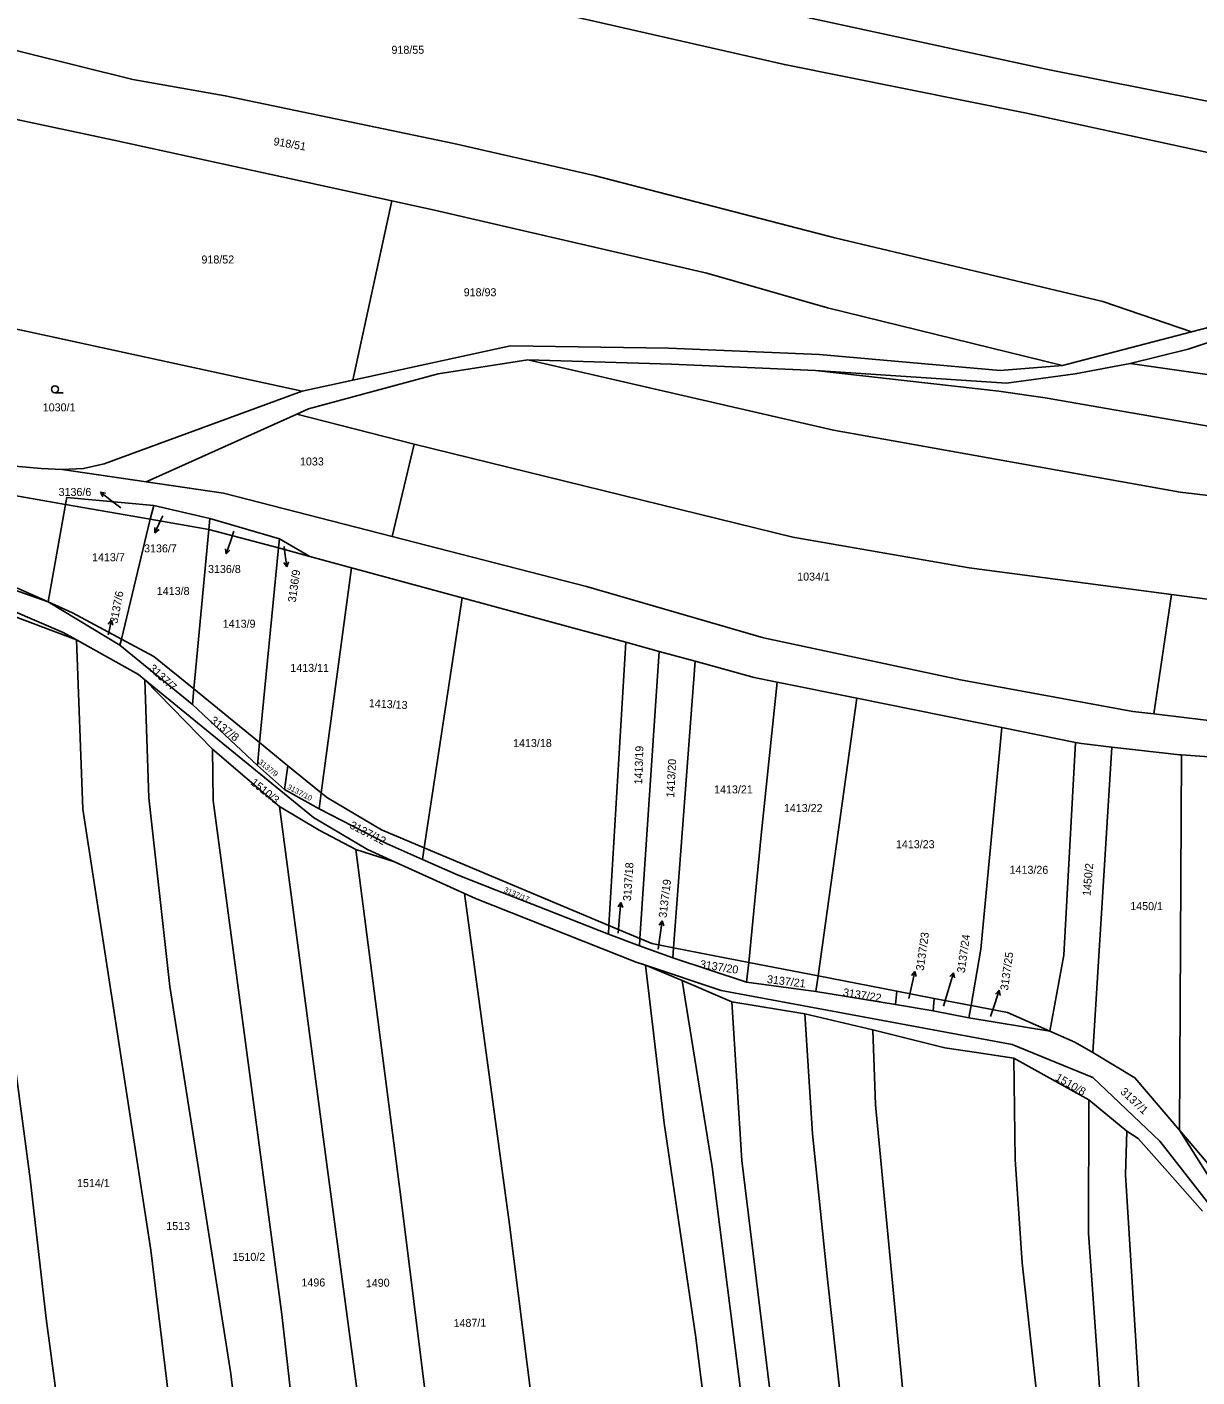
# Model space of a CAD drawing. Extents: x -776734 to -748832, y -1118122 to -976986.
# Drawn here: x -752580.4 to -752331.8, y -1115951.8 to -1115665 of the extents above; entities that cross this region are included whole.
import ezdxf

# ---------------------------------------------------------------- set-up
doc = ezdxf.new("R2010")
doc.units = 0
for name, color, linetype in [('KM_Hranice parcel', 7, 'Continuous'), ('KM_Parcelní čísla', 7, 'Continuous'), ('KM_Pop  PČ popisy', 7, 'Continuous'), ('KM_Značky kultur', 7, 'Continuous')]:
    doc.layers.add(name, color=color, linetype=linetype)

msp = doc.modelspace()

# ---------------------------------------------------------------- linework, layer by layer
at = {"layer": 'KM_Hranice parcel'}
for p, q in [((-752561.98, -1115689.03), (-752502.93, -1115701.91)), ((-752511.23, -1115739.99), (-752502.93, -1115701.91)), ((-752502.93, -1115701.91), (-752493.85, -1115703.89)), ((-752521.98, -1115742.33), (-752598.87, -1115725.63)), ((-752333.04, -1115729.69), (-752360.45, -1115736.88)), ((-752511.23, -1115739.99), (-752521.98, -1115742.33)), ((-752555.1, -1115761.57), (-752523.13, -1115747.21)), ((-752523.13, -1115747.21), (-752498.16, -1115753.55)), ((-752502.84, -1115773.2), (-752498.16, -1115753.55)), ((-752555.1, -1115761.57), (-752572.97, -1115758.97)), ((-752575.95, -1115787.1), (-752572.27, -1115766.41)), ((-752554.25, -1115769.55), (-752572.27, -1115766.41)), ((-752554.25, -1115769.55), (-752553.46, -1115766.63)), ((-752541.57, -1115769.4), (-752553.46, -1115766.63)), ((-752560.35, -1115794.98), (-752554.25, -1115769.55)), ((-752554.25, -1115769.55), (-752541.83, -1115771.72)), ((-752541.83, -1115771.72), (-752541.57, -1115769.4)), ((-752526.75, -1115773.7), (-752541.57, -1115769.4)), ((-752544.97, -1115805.59), (-752541.83, -1115771.72)), ((-752541.83, -1115771.72), (-752526.97, -1115775.62)), ((-752526.97, -1115775.62), (-752526.75, -1115773.7)), ((-752520.32, -1115777.42), (-752526.75, -1115773.7)), ((-752531.01, -1115816.99), (-752526.97, -1115775.62)), ((-752520.32, -1115777.42), (-752526.97, -1115775.62)), ((-752520.32, -1115777.42), (-752511.47, -1115779.83)), ((-752517.92, -1115827.66), (-752511.47, -1115779.83)), ((-752511.47, -1115779.83), (-752487.95, -1115786.22)), ((-752597.82, -1115784.65), (-752569.92, -1115795.14)), ((-752496.05, -1115839.34), (-752487.95, -1115786.22)), ((-752341.02, -1115810.9), (-752337.24, -1115785.52)), ((-752560.71, -1115796.32), (-752575.95, -1115787.1)), ((-752560.71, -1115796.32), (-752560.35, -1115794.98)), ((-752545.28, -1115808.9), (-752560.71, -1115796.32)), ((-752456.8, -1115855.84), (-752453.21, -1115795.68)), ((-752453.21, -1115795.68), (-752446.11, -1115797.62)), ((-752450.25, -1115858.59), (-752446.11, -1115797.62)), ((-752446.11, -1115797.62), (-752438.48, -1115799.71)), ((-752443.08, -1115860.56), (-752438.48, -1115799.71)), ((-752541.01, -1115818.4), (-752555.36, -1115803.67)), ((-752545.28, -1115808.9), (-752544.97, -1115805.59)), ((-752544.97, -1115805.59), (-752531.01, -1115816.99)), ((-752421.01, -1115804.14), (-752404.12, -1115807.56)), ((-752531.48, -1115821.84), (-752545.28, -1115808.9)), ((-752412.34, -1115866.53), (-752404.12, -1115807.56)), ((-752404.12, -1115807.56), (-752373.28, -1115813.79)), ((-752373.28, -1115813.79), (-752357.65, -1115816.95)), ((-752531.48, -1115821.84), (-752531.01, -1115816.99)), ((-752531.01, -1115816.99), (-752524.99, -1115821.9)), ((-752349.95, -1115817.93), (-752354, -1115882.85)), ((-752526.76, -1115830.57), (-752541.01, -1115818.4)), ((-752335.17, -1115819.58), (-752335.57, -1115899.3)), ((-752335.17, -1115819.58), (-752312.07, -1115821.19)), ((-752525.69, -1115826.93), (-752531.48, -1115821.84)), ((-752525.69, -1115826.93), (-752524.99, -1115821.9)), ((-752524.99, -1115821.9), (-752517.92, -1115827.66)), ((-752518.35, -1115831.09), (-752525.69, -1115826.93)), ((-752518.35, -1115831.09), (-752517.92, -1115827.66)), ((-752502.33, -1115842.3), (-752510.57, -1115839.67)), ((-752496.43, -1115841.84), (-752496.05, -1115839.34)), ((-752496.05, -1115839.34), (-752456.8, -1115855.84)), ((-752502.33, -1115842.3), (-752487.49, -1115849.06)), ((-752456.9, -1115857.66), (-752456.8, -1115855.84)), ((-752450.32, -1115860.13), (-752456.9, -1115857.66)), ((-752456.8, -1115855.84), (-752450.25, -1115858.59)), ((-752450.32, -1115860.13), (-752450.25, -1115858.59)), ((-752443.24, -1115862.69), (-752450.32, -1115860.13)), ((-752443.24, -1115862.69), (-752443.08, -1115860.56)), ((-752443.08, -1115860.56), (-752427.03, -1115863.68)), ((-752427.54, -1115867.89), (-752443.24, -1115862.69)), ((-752427.54, -1115867.89), (-752427.03, -1115863.68)), ((-752427.03, -1115863.68), (-752412.34, -1115866.53)), ((-752441.24, -1115867.52), (-752449.01, -1115864.29)), ((-752412.81, -1115869.89), (-752412.34, -1115866.53)), ((-752412.34, -1115866.53), (-752395.6, -1115869.78)), ((-752430.66, -1115872.05), (-752441.24, -1115867.52)), ((-752412.81, -1115869.89), (-752427.54, -1115867.89)), ((-752395.91, -1115872.6), (-752412.81, -1115869.89)), ((-752395.91, -1115872.6), (-752395.6, -1115869.78)), ((-752395.6, -1115869.78), (-752387.67, -1115871.32)), ((-752415.17, -1115874.58), (-752430.66, -1115872.05)), ((-752387.93, -1115873.97), (-752395.91, -1115872.6)), ((-752387.93, -1115873.97), (-752387.67, -1115871.32)), ((-752387.67, -1115871.32), (-752379.83, -1115872.84)), ((-752400.75, -1115878.01), (-752415.17, -1115874.58)), ((-752380.29, -1115875.48), (-752387.93, -1115873.97)), ((-752380.29, -1115875.48), (-752379.83, -1115872.84)), ((-752363.1, -1115878.28), (-752380.29, -1115875.48)), ((-752354.86, -1115892.88), (-752370.73, -1115884.02)), ((-752354.86, -1115892.88), (-752346.76, -1115899.51))]:
    msp.add_line(p, q, dxfattribs=at)
for points in [[(-752232.32, -1115695.49), (-752265.73, -1115691.55), (-752308.31, -1115684.97), (-752363.53, -1115674.02), (-752430.95, -1115659.37), (-752477.04, -1115648.63), (-752519.4, -1115639.49), (-752589.05, -1115622.92), (-752616.38, -1115615.89), (-752671.76, -1115602.06), (-752714.21, -1115591.86)], [(-752256, -1115709.24), (-752309.27, -1115696.01), (-752368.1, -1115683.26), (-752419.49, -1115672.96), (-752490.53, -1115656.7), (-752551.69, -1115642.47), (-752618.97, -1115626.4), (-752715.48, -1115601.79)], [(-752333.04, -1115729.69), (-752351.84, -1115723.27), (-752408.77, -1115709.73), (-752459.96, -1115696.52), (-752489.72, -1115689.72), (-752538.31, -1115679.58), (-752557.93, -1115676.12), (-752626.99, -1115658.88), (-752700.73, -1115640.21), (-752719.19, -1115635.5)], [(-752630.53, -1115673.3), (-752605.68, -1115679.71), (-752561.98, -1115689.03)], [(-752493.85, -1115703.89), (-752435.98, -1115717.24), (-752410.35, -1115724.63), (-752360.45, -1115736.88)], [(-752256, -1115709.24), (-752278.65, -1115715.04), (-752314.37, -1115724.94), (-752333.04, -1115729.69)], [(-752346.07, -1115736.45), (-752333.7, -1115733.41), (-752323.7, -1115730.06)], [(-752360.45, -1115736.88), (-752373.65, -1115737.91), (-752412.02, -1115734.51), (-752444.15, -1115733.22), (-752477.7, -1115732.7), (-752511.23, -1115739.99)], [(-752523.13, -1115747.21), (-752520.6, -1115746.08), (-752493.1, -1115738.62), (-752474.02, -1115735.64)], [(-752474.02, -1115735.64), (-752409.1, -1115750.58), (-752335.45, -1115763.76), (-752258.84, -1115772.87), (-752217.59, -1115776.69), (-752185.57, -1115780.14), (-752151.46, -1115783.22), (-752090.25, -1115788.51), (-752048.96, -1115792.95), (-752009.05, -1115799.83)], [(-752474.02, -1115735.64), (-752443.48, -1115736.62), (-752412.91, -1115737.95)], [(-752412.91, -1115737.95), (-752372.32, -1115740.63), (-752357.74, -1115738.67), (-752346.07, -1115736.45)], [(-752412.91, -1115737.95), (-752373.93, -1115742.31), (-752364.12, -1115743.74), (-752327.41, -1115750.09), (-752283.45, -1115755.59), (-752262.13, -1115757.11), (-752206.14, -1115762.79), (-752164.45, -1115766.86), (-752118.69, -1115771.41), (-752080.98, -1115775.2), (-752048.95, -1115779.95), (-752006.56, -1115786.42)], [(-752346.07, -1115736.45), (-752293.56, -1115743.92), (-752256.61, -1115747.07), (-752219.87, -1115750.83), (-752162.31, -1115755.8), (-752142.12, -1115756.91), (-752079.9, -1115764.53), (-752023.36, -1115772.24), (-752005.14, -1115775.29)], [(-752572.97, -1115758.97), (-752568.42, -1115758.78), (-752564.06, -1115757.75), (-752521.98, -1115742.33)], [(-752605.01, -1115754.28), (-752586.3, -1115757.95), (-752577.41, -1115758.77), (-752572.97, -1115758.97)], [(-752498.16, -1115753.55), (-752417.7, -1115773.31), (-752380.23, -1115779.89), (-752337.24, -1115785.52)], [(-752572.27, -1115766.41), (-752586.78, -1115763.87), (-752620.09, -1115757.87)], [(-752502.84, -1115773.2), (-752538.7, -1115763.96), (-752555.1, -1115761.57)], [(-752575.95, -1115787.1), (-752600.95, -1115778.27), (-752621.45, -1115766.58)], [(-752621.23, -1115765.2), (-752602.24, -1115775.46), (-752575.95, -1115787.1)], [(-752553.46, -1115766.63), (-752571.95, -1115764.89), (-752572.27, -1115766.41)], [(-752623.48, -1115771.34), (-752604.89, -1115779.8), (-752572.75, -1115793.56), (-752569.92, -1115795.14)], [(-752341.02, -1115810.9), (-752345.45, -1115810.37), (-752382.12, -1115803.63), (-752423.98, -1115794.75), (-752461.55, -1115783.83), (-752502.84, -1115773.2)], [(-752597.82, -1115784.65), (-752587.55, -1115851.61), (-752579.78, -1115909.63), (-752576.33, -1115939.32), (-752568.82, -1115995.34)], [(-752487.95, -1115786.22), (-752464.28, -1115792.65), (-752453.21, -1115795.68)], [(-752337.24, -1115785.52), (-752266.78, -1115794.71), (-752206.69, -1115802.7)], [(-752575.95, -1115787.1), (-752570.78, -1115789.39), (-752560.35, -1115794.98)], [(-752569.92, -1115795.14), (-752568.55, -1115831.11), (-752554.09, -1115924.85), (-752550.71, -1115952.71), (-752539.2, -1116058.23)], [(-752569.92, -1115795.14), (-752556.76, -1115802.52), (-752555.36, -1115803.67)], [(-752560.35, -1115794.98), (-752553.47, -1115798.66), (-752544.97, -1115805.59)], [(-752438.48, -1115799.71), (-752425.92, -1115803.15), (-752421.01, -1115804.14)], [(-752555.36, -1115803.67), (-752554.54, -1115828.69), (-752550.05, -1115868.78), (-752537.11, -1115951.07), (-752530.7, -1116005.28), (-752521.79, -1116086.83), (-752521.6, -1116109.32)], [(-752555.36, -1115803.67), (-752519.57, -1115832.88), (-752508.08, -1115839.68), (-752502.33, -1115842.3)], [(-752427.03, -1115863.68), (-752424.43, -1115836.62), (-752421.01, -1115804.14)], [(-752274.92, -1115819.5), (-752310.61, -1115814.53), (-752341.02, -1115810.9)], [(-752379.83, -1115872.84), (-752377.75, -1115860.88), (-752373.28, -1115813.79)], [(-752363.1, -1115878.28), (-752360.17, -1115862.13), (-752357.65, -1115816.95)], [(-752357.65, -1115816.95), (-752356.35, -1115817.21), (-752349.95, -1115817.93)], [(-752349.95, -1115817.93), (-752335.47, -1115819.56), (-752335.17, -1115819.58)], [(-752541.01, -1115818.4), (-752540.9, -1115829.26), (-752526.29, -1115938.47), (-752514.91, -1116039.07), (-752507.82, -1116087.22), (-752503.63, -1116136.67)], [(-752517.92, -1115827.66), (-752516.6, -1115828.74), (-752505.11, -1115835.54), (-752496.05, -1115839.34)], [(-752526.76, -1115830.57), (-752516.9, -1115905.57), (-752507.83, -1115973.31), (-752499.38, -1116047.73), (-752492.95, -1116092), (-752485.76, -1116161.76)], [(-752510.57, -1115839.67), (-752518.37, -1115835.58), (-752526.76, -1115830.57)], [(-752496.43, -1115841.84), (-752504.04, -1115838.4), (-752518.35, -1115831.09)], [(-752510.57, -1115839.67), (-752500.95, -1115914.13), (-752492.86, -1115978.95), (-752480.34, -1116076.9), (-752469.37, -1116156.66), (-752464.83, -1116192.58)], [(-752456.9, -1115857.66), (-752471.84, -1115851.81), (-752480.76, -1115848.34), (-752488.84, -1115845.14), (-752496.43, -1115841.84)], [(-752424.37, -1116330.41), (-752428.25, -1116288.75), (-752433.96, -1116246.81), (-752449.31, -1116128.91), (-752455.31, -1116087.58), (-752461.5, -1116054.2), (-752463.91, -1116036.31), (-752469.48, -1115986.15), (-752477.9, -1115919.36), (-752487.49, -1115849.06)], [(-752487.49, -1115849.06), (-752485.12, -1115850.14), (-752451.02, -1115863.62), (-752449.01, -1115864.29)], [(-752450.25, -1115858.59), (-752447.69, -1115859.67), (-752443.08, -1115860.56)], [(-752449.01, -1115864.29), (-752445.08, -1115897.85), (-752438.38, -1115942.85), (-752429.81, -1116010.46), (-752419.41, -1116087.46), (-752410.7, -1116152.98), (-752400.04, -1116236.56), (-752393.31, -1116283.99), (-752387.78, -1116326.89), (-752384.54, -1116362.01), (-752382.07, -1116408.08)], [(-752449.01, -1115864.29), (-752432.91, -1115869.64), (-752371.1, -1115881.13), (-752353.98, -1115888.12), (-752339.74, -1115901.65), (-752317.75, -1115929.82), (-752311.07, -1115936.98)], [(-752441.24, -1115867.52), (-752434.87, -1115907.09), (-752422.87, -1116001.32), (-752409.49, -1116099.31), (-752396.48, -1116205), (-752388.04, -1116262.29), (-752380.9, -1116318.21), (-752376.31, -1116367.52), (-752374.49, -1116395.29), (-752374.17, -1116420.54)], [(-752430.66, -1115872.05), (-752428.52, -1115905.78), (-752421.24, -1115965.61), (-752415.29, -1116009.83), (-752408.2, -1116059.04), (-752401.46, -1116105.65), (-752394.27, -1116163.27), (-752387.82, -1116217.36), (-752381.1, -1116266.25), (-752375.09, -1116312.84), (-752369.28, -1116369.85), (-752366.77, -1116407.17), (-752366.71, -1116430.73)], [(-752415.17, -1115874.58), (-752413.51, -1115900.07), (-752410.39, -1115930.37), (-752404.69, -1115982.38), (-752397.3, -1116035.87), (-752389.94, -1116085.55), (-752383.32, -1116135.5), (-752377.41, -1116186.04), (-752371.47, -1116230.39), (-752362.91, -1116285.83), (-752357.41, -1116343.71), (-752352.63, -1116400.05), (-752351.6, -1116434.49), (-752352.08, -1116442.27)], [(-752379.83, -1115872.84), (-752372.13, -1115874.33), (-752363.1, -1115878.28)], [(-752400.75, -1115878.01), (-752400.17, -1115893.95), (-752392.06, -1115978.52), (-752383.52, -1116038.31), (-752374.27, -1116101.73), (-752359.74, -1116208.47), (-752347.93, -1116290.65), (-752339.2, -1116373.48), (-752336.86, -1116408.34), (-752336.53, -1116439.4), (-752337.74, -1116455.01)], [(-752370.73, -1115884.02), (-752378.67, -1115882.8), (-752385.41, -1115881.86), (-752400.75, -1115878.01)], [(-752354, -1115882.85), (-752357.78, -1115880.61), (-752363.1, -1115878.28)], [(-752370.73, -1115884.02), (-752370.45, -1115905.57), (-752368.96, -1115927.51), (-752363.46, -1115977.39), (-752357.56, -1116031.42), (-752347.92, -1116088.84), (-752337.37, -1116168.34), (-752327.05, -1116242.07), (-752317.09, -1116312.95), (-752310.6, -1116362.2), (-752305.19, -1116410.26), (-752301.82, -1116473.3)], [(-752335.57, -1115899.3), (-752345.02, -1115888.18), (-752354, -1115882.85)], [(-752279.9, -1116504.83), (-752287.09, -1116434.38), (-752290.06, -1116410.92), (-752293.31, -1116388.89), (-752306.19, -1116294.65), (-752313.53, -1116243.23), (-752321.13, -1116185.88), (-752331.92, -1116111.14), (-752348.44, -1115993.45), (-752352.58, -1115953.97), (-752354.87, -1115921.17), (-752354.86, -1115892.88)], [(-752253.69, -1116634.86), (-752258.04, -1116598.69), (-752262.83, -1116565.13), (-752271.97, -1116504.15), (-752278.44, -1116440.59), (-752283.01, -1116406.81), (-752290.04, -1116352.06), (-752297.06, -1116306.23), (-752308.65, -1116223.4), (-752317.23, -1116163.08), (-752327.37, -1116088.83), (-752343.3, -1115969.19), (-752347.04, -1115908.82), (-752346.76, -1115899.51)], [(-752346.76, -1115899.51), (-752344.35, -1115901.09), (-752338.13, -1115908.12), (-752330.65, -1115916.55)], [(-752306.87, -1115934.3), (-752315.5, -1115927.7), (-752325.67, -1115915.01), (-752335.57, -1115899.3)], [(-752335.57, -1115899.3), (-752316.95, -1115921.22), (-752306.87, -1115934.3)]]:
    msp.add_lwpolyline(points, dxfattribs=at)
at = {"layer": 'KM_Pop  PČ popisy'}
for p, q in [((-752562.46, -1115765.6), (-752564.825, -1115763.752)), ((-752564.825, -1115763.752), (-752563.727, -1115763.974)), ((-752564.825, -1115763.752), (-752564.344, -1115764.764)), ((-752560.52, -1115767.13), (-752562.46, -1115765.6)), ((-752551.59, -1115768.84), (-752551.97, -1115769.67)), ((-752553.238, -1115772.39), (-752553.269, -1115771.271)), ((-752551.97, -1115769.67), (-752553.238, -1115772.39)), ((-752553.238, -1115772.39), (-752552.361, -1115771.694)), ((-752536.46, -1115772.1), (-752537.15, -1115774.07)), ((-752537.15, -1115774.07), (-752538.127, -1115776.907)), ((-752525.82, -1115775.29), (-752525.62, -1115776.67)), ((-752538.127, -1115776.907), (-752538.274, -1115775.798)), ((-752538.127, -1115776.907), (-752537.328, -1115776.124)), ((-752525.62, -1115776.67), (-752525.202, -1115779.642)), ((-752525.202, -1115779.642), (-752525.838, -1115778.72)), ((-752525.202, -1115779.642), (-752524.846, -1115778.58)), ((-752562.455, -1115790.976), (-752563.168, -1115791.839)), ((-752563.13, -1115793.9), (-752562.455, -1115790.976)), ((-752562.455, -1115790.976), (-752562.192, -1115792.064)), ((-752563.17, -1115794.08), (-752563.13, -1115793.9)), ((-752454.258, -1115850.95), (-752454.845, -1115851.904)), ((-752454.52, -1115853.94), (-752454.258, -1115850.95)), ((-752454.258, -1115850.95), (-752453.847, -1115851.992)), ((-752454.82, -1115857.5), (-752454.52, -1115853.94)), ((-752445.502, -1115854.828), (-752446.138, -1115855.75)), ((-752445.92, -1115857.8), (-752445.502, -1115854.828)), ((-752445.502, -1115854.828), (-752445.146, -1115855.89)), ((-752446.34, -1115860.89), (-752445.92, -1115857.8)), ((-752391.816, -1115865.595), (-752392.514, -1115866.47)), ((-752392.44, -1115868.53), (-752391.816, -1115865.595)), ((-752391.816, -1115865.595), (-752391.534, -1115866.678)), ((-752384.44, -1115868.76), (-752383.563, -1115865.89)), ((-752383.563, -1115865.89), (-752384.334, -1115866.701)), ((-752383.563, -1115865.89), (-752383.377, -1115866.994)), ((-752393.05, -1115871.32), (-752392.44, -1115868.53)), ((-752385.74, -1115872.97), (-752384.44, -1115868.76)), ((-752374.82, -1115872.45), (-752373.843, -1115869.613)), ((-752373.843, -1115869.613), (-752374.642, -1115870.396)), ((-752373.843, -1115869.613), (-752373.696, -1115870.722)), ((-752375.75, -1115875.16), (-752374.82, -1115872.45))]:
    msp.add_line(p, q, dxfattribs=at)
at = {"layer": 'KM_Značky kultur'}
msp.add_line((-752574.493, -1115742.67), (-752572.743, -1115742.67), dxfattribs=at)
msp.add_circle((-752574.4929, -1115741.9198), 0.75, dxfattribs=at)

# ---------------------------------------------------------------- texts
at = {"layer": 'KM_Parcelní čísla'}
for s, p in [('918/55', (-752502.99, -1115670.65)), ('918/52', (-752543.36, -1115715.2)), ('918/93', (-752487.647, -1115722.16)), ('1030/1', (-752577.08, -1115746.62)), ('1033', (-752522.43, -1115758.11)), ('3136/6', (-752573.715, -1115764.59)), ('3136/7', (-752555.555, -1115776.578)), ('1413/7', (-752566.61, -1115778.46)), ('3136/8', (-752541.965, -1115780.958)), ('1034/1', (-752416.79, -1115782.57)), ('1413/8', (-752552.85, -1115785.63)), ('1413/9', (-752538.83, -1115792.58)), ('1413/11', (-752524.48, -1115801.96)), ('1413/18', (-752477.15, -1115817.93)), ('1413/21', (-752434.44, -1115827.78)), ('1413/22', (-752419.62, -1115831.74)), ('1413/23', (-752395.81, -1115839.42)), ('1413/26', (-752371.66, -1115844.86)), ('1450/1', (-752346.03, -1115852.57)), ('1514/1', (-752569.8, -1115911.41)), ('1513', (-752550.84, -1115920.53)), ('1510/2', (-752536.76, -1115927.09)), ('1496', (-752522.12, -1115932.53))]:
    msp.add_text(s, height=1.7, dxfattribs=at).set_placement(p)
for s, height, rotation, p in [('918/51', 1.7, 349.999997, (-752528.157, -1115690.027)), ('3136/9', 1.7, 82, (-752523.338, -1115787.266)), ('3137/6', 1.7, 79, (-752561.228, -1115791.787)), ('3137/7', 1.7, 317, (-752554.669, -1115801.411)), ('1413/13', 1.7, 357, (-752507.834, -1115809.438)), ('3137/8', 1.7, 321.999997, (-752541.683, -1115812.569)), ('1413/19', 1.7, 87.999997, (-752449.74, -1115825.909)), ('3137/9', 1.14, 321, (-752531.396, -1115821.306)), ('1413/20', 1.7, 87, (-752442.921, -1115828.694)), ('1510/3', 1.7, 321, (-752533.074, -1115825.74)), ('3137/10', 1.14, 332, (-752525.249, -1115826.766)), ('3137/12', 1.7, 333, (-752512.035, -1115835.077)), ('3137/18', 1.7, 86, (-752452.122, -1115850.699)), ('1450/2', 1.7, 85, (-752354.483, -1115849.624)), ('3137/19', 1.7, 83, (-752444.566, -1115854.283)), ('3137/17', 1.14, 337, (-752479.22, -1115848.67)), ('3137/23', 1.7, 82, (-752389.918, -1115865.518)), ('3137/24', 1.7, 82, (-752381.198, -1115865.998)), ('3137/20', 1.7, 351, (-752437.562, -1115864.829)), ('3137/25', 1.7, 82, (-752372.008, -1115869.728)), ('3137/21', 1.7, 353, (-752423.273, -1115868.043)), ('3137/22', 1.7, 351, (-752407.152, -1115870.819)), ('1510/8', 1.7, 329.999997, (-752362.105, -1115888.606)), ('3137/1', 1.7, 317, (-752348.279, -1115891.341)), ('1490', 1.7, 2, (-752508.41, -1115932.709)), ('1487/1', 1.7, 1, (-752489.785, -1115941.169))]:
    msp.add_text(s, height=height, rotation=rotation, dxfattribs=at).set_placement(p)

doc.saveas('drawing.dxf')
